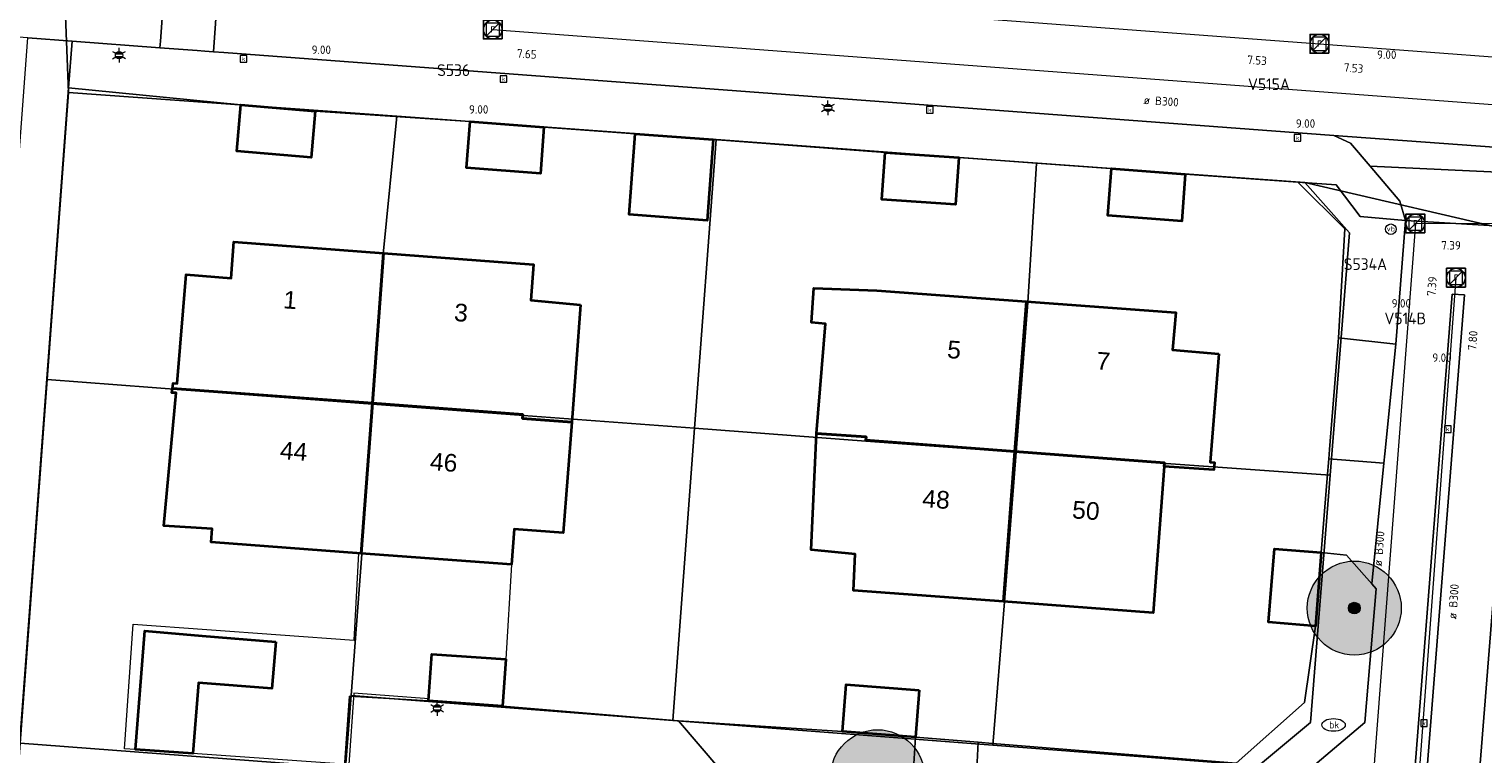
# Model space of a CAD drawing. Header units: metres. Extents: x 163628 to 167855, y 402678 to 405435.
# Tile 333 of 656: x 166848 to 166910, y 404426 to 404457. Entities that reach past the tile are written whole.
import ezdxf
from ezdxf.enums import TextEntityAlignment as Align

# ---------------------------------------------------------------- set-up
doc = ezdxf.new("R2010")
doc.units = ezdxf.units.M
doc.layers.get('0').update_dxf_attribs({"lineweight": 25})
for name, color, linetype, lineweight in [('X-CA190022.004-UO-BGT_Ondergrond$0$GE_201_SHDHek_Lijn_GEM', 253, 'X-CA190022.004-UO-BGT_Ondergrond$0$Hekwerk', 9), ('X-CA190022.004-UO-BGT_Ondergrond$0$GE_202_SHDMuur30cm_Lijn_GEM', 253, 'Continuous', 9), ('X-CA190022.004-UO-BGT_Ondergrond$0$GE_314_WGDRijbaanLokaleweg_Vlak_GEM', 253, 'Continuous', 9), ('X-CA190022.004-UO-BGT_Ondergrond$0$GE_315_WGDRijbaanLokalewegverkeersdrempel_GEM', 253, 'Continuous', 9), ('X-CA190022.004-UO-BGT_Ondergrond$0$GE_317_WGDVoetpad_Vlak_GEM', 253, 'Continuous', 9), ('X-CA190022.004-UO-BGT_Ondergrond$0$GE_320_WGDParkeervlak_Vlak_GEM', 253, 'Continuous', 9), ('X-CA190022.004-UO-BGT_Ondergrond$0$GE_322_WGDInrit_Vlak_GEM', 253, 'Continuous', 9), ('X-CA190022.004-UO-BGT_Ondergrond$0$GE_366_OWGBerm_groenvoorziening_Vlak_GEM', 253, 'Continuous', 9), ('X-CA190022.004-UO-BGT_Ondergrond$0$GE_401_OTDErf_Vlak_GEM', 253, 'Continuous', 9), ('X-CA190022.004-UO-BGT_Ondergrond$0$GE_4502_GBKN_Huisnummer_Lijn_GEM', 7, 'Continuous', 9), ('X-CA190022.004-UO-BGT_Ondergrond$0$GE_601_PNDgrondvlakpand_Vlak_MV_GEM', 34, 'Continuous', 35), ('X-CA190022.004-UO-BGT_Ondergrond$0$GE_632_GBILuifel_Inrichtend_Vlak_GEM', 253, 'Continuous', 9), ('X-CA190022.004-UO-BGT_Ondergrond$0$GE_814_BRDVerkeersbord_Punt_GEM', 253, 'Continuous', 9), ('X-CA190022.004-UO-BGT_Ondergrond$0$GE_861_PALLichtmast_Punt_GEM', 253, 'Continuous', 9), ('X-CA190022.004-UO-BGT_Ondergrond$0$GE_882_PutBrandkraan_Punt_GEM', 253, 'Continuous', 9), ('X-CA190022.004-UO-BGT_Ondergrond$0$GE_885_PutInspectieofRioolput_Punt_GEM', 253, 'Continuous', 9), ('X-CA190022.004-UO-BGT_Ondergrond$0$GE_886_PutKolk_Punt_GEM', 253, 'Continuous', 9), ('X-CA190022.004-UO-BGT_Ondergrond$0$N-WE-RI-PUT_INSPECTIE-S', 253, 'Continuous', 9), ('X-CA190022.004-UO-DWM_Beplanting$0$B-WE-GR-BOOM-S AFKOMSTIG UIT BGT', 252, 'Continuous', 0), ('X-CA190022.004-UO-KAD_Percelen$0$B-WE-KG-GRENS_PERCEEL-GV', 150, 'Continuous', 9), ('X-CA190022.004-UO-WHM_Riolering gemeente_NLCS_v0.2$0$B-WE-RI-BOB-T18', 214, 'Continuous', 15), ('X-CA190022.004-UO-WHM_Riolering gemeente_NLCS_v0.2$0$B-WE-RI-DIAMETER-T18', 214, 'Continuous', 15), ('X-CA190022.004-UO-WHM_Riolering gemeente_NLCS_v0.2$0$B-WE-RI-HWA_TRANSPORTLEIDING-G', 214, 'X-CA190022.004-UO-WHM_Riolering gemeente_NLCS_v0.2$0$1-200 HEMELWATER', 15), ('X-CA190022.004-UO-WHM_Riolering gemeente_NLCS_v0.2$0$B-WE-RI-PUT-S', 214, 'Continuous', 15), ('X-CA190022.004-UO-WHM_Riolering gemeente_NLCS_v0.2$0$B-WE-RI-PUTDEKSELHOOGTE-T18', 214, 'Continuous', 15), ('X-CA190022.004-UO-WHM_Riolering gemeente_NLCS_v0.2$0$B-WE-RI-PUTNUMMER-T25', 214, 'Continuous', 15), ('X-CA190022.004-UO-WHM_Riolering gemeente_NLCS_v0.2$0$B-WE-RI-VWA_TRANSPORTLEIDING-G', 214, 'X-CA190022.004-UO-WHM_Riolering gemeente_NLCS_v0.2$0$1-200 VUILWATER', 15)]:
    doc.layers.add(name, color=color, linetype=linetype, lineweight=lineweight)
doc.layers.add('X-CA190022.004-UO-DWM_Beplanting$0$N-GV-GR-GRAS-A-200', color=7, linetype='Continuous')
doc.styles.add('X-CA190022.004-UO-BGT_Ondergrond$0$BGT_NAR', font='arial.ttf', dxfattribs={"height": 1})
doc.styles.add('X-CA190022.004-UO-BGT_Ondergrond$0$NLCS-ISO', font='NLCS-ISO.ttf')
doc.styles.add('X-CA190022.004-UO-WHM_Riolering gemeente_NLCS_v0.2$0$NLCS-ISO', font='NLCS-ISO.ttf')
doc.styles.add('X-CA190022.004-UO-WHM_Riolering gemeente_NLCS_v0.2$0$NLCS-ISO-M200-T18', font='NLCS-ISO.ttf', dxfattribs={"height": 0.36})
doc.styles.add('X-CA190022.004-UO-WHM_Riolering gemeente_NLCS_v0.2$0$NLCS-ISO-M200-T25', font='NLCS-ISO.ttf', dxfattribs={"height": 0.5})
doc.linetypes.add('X-CA190022.004-UO-BGT_Ondergrond$0$Hekwerk', pattern='A,5,-1.5,[2,dgnlstyle-Veghel.shx,S=0.007937,R=0,X=0,Y=0],-1.5', length=8)
doc.linetypes.add('X-CA190022.004-UO-WHM_Riolering gemeente_NLCS_v0.2$0$1-200 HEMELWATER', pattern='A,1.5,-0.6,["HWA",X-CA190022.004-UO-WHM_Riolering gemeente_NLCS_v0.2$0$NLCS-ISO,S=0.24,R=0,X=-0.5,Y=-0.12],-0.3', length=2.4)
doc.linetypes.add('X-CA190022.004-UO-WHM_Riolering gemeente_NLCS_v0.2$0$1-200 VUILWATER', pattern='A,1.5,-0.6,["DWA",X-CA190022.004-UO-WHM_Riolering gemeente_NLCS_v0.2$0$NLCS-ISO,S=0.24,R=0,X=-0.5,Y=-0.12],-0.3', length=2.4)

# ---------------------------------------------------------------- blocks, each defined once
blk = doc.blocks.new('X-CA190022.004-UO-BGT_Ondergrond$0$SRI-KOLK-SO')
at = {"color": 0, "linetype": 'ByBlock', "lineweight": 18}
blk.add_lwpolyline([(-1.125, -1.125), (1.125, -1.125), (1.125, 1.125), (-1.125, 1.125)], close=True, dxfattribs=at)
at = {"color": 0, "linetype": 'ByBlock', "lineweight": 18, "style": 'X-CA190022.004-UO-BGT_Ondergrond$0$NLCS-ISO'}
blk.add_text('k', height=1.5, dxfattribs=at).set_placement((0, 0), align=Align.MIDDLE_CENTER)
blk = doc.blocks.new('X-CA190022.004-UO-BGT_Ondergrond$0$IMGEOKolk')
at = {"xscale": 5, "yscale": 5, "zscale": 5}
blk.add_blockref('X-CA190022.004-UO-BGT_Ondergrond$0$SRI-KOLK-SO', (0, 0), dxfattribs=at)
blk = doc.blocks.new('X-CA190022.004-UO-BGT_Ondergrond$0$N-SIE-WEG_LICHTMAST-SO')
h = blk.add_hatch(color=256)
h.paths.add_polyline_path([(1.16, 0.5, 0.658505), (-1.16, 0.5)])
h.paths.add_polyline_path([(-1.16, -0.5, 0.658505), (1.16, -0.5)])
at = {"flags": 128}
for points in [[(-2.19, 1.27), (-1.1, 0.63)], [(-1.16, 0.5), (1.16, 0.5)], [(0, 1.27), (0, 2.53)], [(1.1, 0.63), (2.19, 1.27)], [(-2.19, -1.27), (-1.1, -0.63)], [(-1.16, -0.5), (1.16, -0.5)], [(0, -1.27), (0, -2.53)], [(2.19, -1.27), (1.1, -0.63)]]:
    blk.add_lwpolyline(points, dxfattribs=at)
at = {"ltscale": 0.5}
blk.add_circle((0, 0), 1.27, dxfattribs=at)
at = {"style": 'X-CA190022.004-UO-BGT_Ondergrond$0$NLCS-ISO'}
blk.add_attdef('TYPE', text='', height=1.8, dxfattribs=at).set_placement((0, 2.53), align=Align.BOTTOM_CENTER)
blk = doc.blocks.new('X-CA190022.004-UO-BGT_Ondergrond$0$IMGEOLichtmastpaal')
at = {"xscale": 5, "yscale": 5, "zscale": 5}
blk.add_blockref('X-CA190022.004-UO-BGT_Ondergrond$0$N-SIE-WEG_LICHTMAST-SO', (0, 6.4), dxfattribs=at)
blk = doc.blocks.new('X-CA190022.004-UO-BGT_Ondergrond$0$SRI-PUT_INSPECTIEPUT_RIOOLPUT-SO')
at = {"color": 0, "linetype": 'ByBlock', "lineweight": 18}
blk.add_lwpolyline([(-1.12, -1.12), (1.12, -1.12), (1.12, 1.12), (-1.12, 1.12)], close=True, dxfattribs=at)
at = {"color": 0, "linetype": 'ByBlock', "lineweight": 18, "style": 'X-CA190022.004-UO-BGT_Ondergrond$0$NLCS-ISO'}
blk.add_text('r', height=1.5, dxfattribs=at).set_placement((0, 0.28), align=Align.MIDDLE_CENTER)
blk = doc.blocks.new('X-CA190022.004-UO-BGT_Ondergrond$0$IMGEOInspectierioolput')
at = {"layer": 'X-CA190022.004-UO-BGT_Ondergrond$0$N-WE-RI-PUT_INSPECTIE-S', "xscale": 10, "yscale": 10, "zscale": 10}
blk.add_blockref('X-CA190022.004-UO-BGT_Ondergrond$0$SRI-PUT_INSPECTIEPUT_RIOOLPUT-SO', (0, 0), dxfattribs=at)
blk = doc.blocks.new('X-CA190022.004-UO-BGT_Ondergrond$0$SKL-WATER_BRANDKRAAN_BRANDPUT-SO')
at = {"color": 0, "linetype": 'ByBlock', "lineweight": 18}
blk.add_ellipse((0, 0), major_axis=(2.5, 0), ratio=0.54, dxfattribs=at)
at = {"color": 0, "linetype": 'ByBlock', "lineweight": 18, "style": 'X-CA190022.004-UO-BGT_Ondergrond$0$NLCS-ISO'}
blk.add_text('bk', height=1.5, dxfattribs=at).set_placement((0.16, 0), align=Align.MIDDLE_CENTER)
blk = doc.blocks.new('X-CA190022.004-UO-BGT_Ondergrond$0$IMGEOBrandkraanput')
at = {"xscale": 5, "yscale": 5, "zscale": 5}
blk.add_blockref('X-CA190022.004-UO-BGT_Ondergrond$0$SKL-WATER_BRANDKRAAN_BRANDPUT-SO', (0, 0), dxfattribs=at)
blk = doc.blocks.new('X-CA190022.004-UO-BGT_Ondergrond$0$SIE-WEG_PAAL_VERKEERSBORD-SO')
at = {"linetype": 'ByBlock', "lineweight": 18}
blk.add_circle((0, 0), 1.5, dxfattribs=at)
at = {"linetype": 'ByBlock', "lineweight": 18, "style": 'X-CA190022.004-UO-BGT_Ondergrond$0$NLCS-ISO'}
blk.add_text('vb', height=1.5, dxfattribs=at).set_placement((0, 0.13), align=Align.MIDDLE_CENTER)
blk = doc.blocks.new('X-CA190022.004-UO-BGT_Ondergrond$0$IMGEOVerkeersbord')
at = {"xscale": 5, "yscale": 5, "zscale": 5}
blk.add_blockref('X-CA190022.004-UO-BGT_Ondergrond$0$SIE-WEG_PAAL_VERKEERSBORD-SO', (0, 0), dxfattribs=at)
blk = doc.blocks.new('X-CA190022.004-UO-WHM_Riolering gemeente_NLCS_v0.2$0$B-SRI-PUT_BETON-SO')
blk.add_line((-1.41, -1.41), (1.41, 1.41))
at = {"lineweight": -3, "flags": 128}
blk.add_lwpolyline([(2, -2), (2, 2), (-2, 2), (-2, -2)], close=True, dxfattribs=at)
at = {"lineweight": -3}
blk.add_circle((0, 0), 2, dxfattribs=at)
blk = doc.blocks.new('X-CA190022.004-UO-DWM_Beplanting$0$SGR-BOOM_01-SO')
at = {"linetype": 'ByBlock', "lineweight": 18}
h = blk.add_hatch(color=0, dxfattribs=at)
h.dxf.hatch_style = 1
edge = h.paths.add_edge_path()
edge.add_arc((0, 0), 0.25, 0, 360)
at = {"color": 0, "linetype": 'ByBlock', "lineweight": 18}
for radius in [2, 0.25]:
    blk.add_circle((0, 0), radius, dxfattribs=at)
blk = doc.blocks.new('X-CA190022.004-UO-DWM_Beplanting$0$IMGEOBoom')
at = {"transparency": 33554457}
h = blk.add_hatch(color=256, dxfattribs=at)
h.dxf.hatch_style = 1
edge = h.paths.add_edge_path()
edge.add_arc((0, 0), 100, 0, 360)
edge = h.paths.add_edge_path(flags=17)
edge.add_arc((0, 0), 12.5, 0, 360)
h = blk.add_hatch()
h.set_pattern_fill('ANGLE', color=256)
h.set_pattern_definition([(0, (0, 0), (0, 6.985), [5.08, -1.905]), (90, (0, 0), (-6.985, 4e-16), [5.08, -1.905])])
edge = h.paths.add_edge_path(flags=17)
edge.add_arc((0, 0), 12.5, 0, 360)
at = {"layer": 'X-CA190022.004-UO-DWM_Beplanting$0$N-GV-GR-GRAS-A-200'}
h = blk.add_hatch(color=256, dxfattribs=at)
h.dxf.hatch_style = 1
edge = h.paths.add_edge_path(flags=17)
edge.add_arc((0, 0), 12.5, 0, 360)
at = {"xscale": 50, "yscale": 50, "zscale": 50}
blk.add_blockref('X-CA190022.004-UO-DWM_Beplanting$0$SGR-BOOM_01-SO', (0, 0), dxfattribs=at)

msp = doc.modelspace()

# ---------------------------------------------------------------- linework, layer by layer
at = {"layer": 'X-CA190022.004-UO-BGT_Ondergrond$0$GE_201_SHDHek_Lijn_GEM'}
for p, q in [((166843.138, 404367.031), (166849.67, 404454.64)), ((166849.67, 404454.64), (166857.01, 404453.92))]:
    msp.add_line(p, q, dxfattribs=at)
at = {"layer": 'X-CA190022.004-UO-BGT_Ondergrond$0$GE_202_SHDMuur30cm_Lijn_GEM'}
for p, q in [((166873.791, 404452.681), (166869.91, 404452.97)), ((166884.43, 404451.89), (166877.105, 404452.435)), ((166902.007, 404450.626), (166897.21, 404450.97)), ((166902.007, 404450.626), (166904.007, 404448.646)), ((166904.007, 404448.646), (166903.73, 404444)), ((166903.35, 404439.251), (166903.73, 404444)), ((166903.318, 404438.855), (166903.35, 404439.251)), ((166903.252, 404438.028), (166903.318, 404438.855)), ((166868.14, 404428.33), (166875.63, 404427.71)), ((166875.63, 404427.71), (166882.62, 404427.26))]:
    msp.add_line(p, q, dxfattribs=at)
at = {"layer": 'X-CA190022.004-UO-BGT_Ondergrond$0$GE_314_WGDRijbaanLokaleweg_Vlak_GEM', "flags": 128}
for points in [[(166913.01, 404457.44), (166935.08, 404455.818), (166935.672, 404455.775), (166935.312, 404450.295), (166915.04, 404451.77), (166903.54, 404452.61), (166856.278, 404456.137), (166855.841, 404456.169), (166856.241, 404461.811), (166856.687, 404461.776), (166859.852, 404461.53), (166866.357, 404461.024), (166901.27, 404458.31), (166913.01, 404457.44)], [(166899.77, 404423.34), (166904.85, 404427.64), (166905.34, 404433.33), (166905.154, 404433.541), (166905.665, 404438.667), (166905.705, 404439.065), (166906.17, 404443.73), (166906.59, 404449), (166911.58, 404448.69), (166909.6, 404423.75)], [(166909.098, 404445.827), (166907.5, 404425.529), (166901.47, 404420.439), (166886.257, 404421.645), (166875.668, 404412.446), (166873.647, 404386.773), (166876.498, 404383.556), (166875.319, 404368.279), (166868.356, 404362.155), (166856.414, 404363.156), (166850.466, 404358.031), (166850.13, 404358.417), (166856.26, 404363.7), (166868.166, 404362.693), (166874.796, 404368.524), (166875.956, 404383.379), (166873.099, 404386.616), (166875.176, 404412.693), (166886.076, 404422.183), (166901.281, 404420.969), (166906.993, 404425.796), (166908.578, 404445.864), (166909.098, 404445.827)], [(166875.319, 404368.279), (166876.498, 404383.556), (166873.647, 404386.773), (166875.668, 404412.446), (166886.257, 404421.645), (166901.47, 404420.439), (166907.5, 404425.529), (166909.098, 404445.827), (166908.578, 404445.864), (166906.993, 404425.796), (166901.281, 404420.969), (166886.076, 404422.183), (166875.176, 404412.693), (166873.099, 404386.616), (166875.956, 404383.379), (166874.796, 404368.524)], [(166875.63, 404427.71), (166881, 404421.44), (166877.23, 404418.16), (166874.018, 404421.776), (166873.341, 404421.818), (166867.57, 404422.18), (166864.42, 404422.41), (166861.21, 404422.72), (166861.63, 404428.76), (166865, 404428.56), (166868.14, 404428.33), (166875.63, 404427.71)], [(166885.62, 404425.43), (166885.72, 404427.02), (166888.394, 404426.802), (166888.326, 404425.378)]]:
    msp.add_lwpolyline(points, dxfattribs=at)
at = {"layer": 'X-CA190022.004-UO-BGT_Ondergrond$0$GE_315_WGDRijbaanLokalewegverkeersdrempel_GEM', "flags": 128}
for points in [[(166847.4, 404462.034), (166853.932, 404461.544), (166853.583, 404456.624), (166853.562, 404456.339), (166849.818, 404456.619), (166847.93, 404456.76), (166846.566, 404456.862), (166846.03, 404456.878), (166845.495, 404456.848), (166844.964, 404456.772), (166844.725, 404456.715), (166844.443, 404456.649)], [(166856.241, 404461.811), (166855.841, 404456.169), (166855.474, 404456.197), (166855.149, 404456.221), (166853.562, 404456.339), (166853.583, 404456.624), (166853.932, 404461.544), (166853.963, 404461.988), (166855.895, 404461.838), (166856.241, 404461.811)], [(166903.54, 404452.61), (166915.04, 404451.77), (166914.29, 404451.56), (166913.537, 404450.906), (166905.076, 404451.305), (166904.24, 404452.28), (166903.54, 404452.61)], [(166913.537, 404450.906), (166911.92, 404449.5), (166911.58, 404448.69), (166906.59, 404449), (166906.35, 404449.82), (166905.076, 404451.305), (166913.537, 404450.906)]]:
    msp.add_lwpolyline(points, dxfattribs=at)
at = {"layer": 'X-CA190022.004-UO-BGT_Ondergrond$0$GE_317_WGDVoetpad_Vlak_GEM', "flags": 128}
for points in [[(166849.67, 404454.64), (166843.138, 404367.031), (166843.06, 404365.99), (166848.26, 404360.57), (166846.89, 404359.37), (166841.107, 404365.391), (166846.13, 404432.652), (166847.917, 404456.588), (166847.93, 404456.76), (166849.818, 404456.619), (166849.67, 404454.64)], [(166856.278, 404456.137), (166903.54, 404452.61), (166904.24, 404452.28), (166905.076, 404451.305), (166906.35, 404449.82), (166906.59, 404449), (166904.65, 404449.17), (166903.63, 404450.51), (166902.007, 404450.626), (166897.21, 404450.97), (166894.07, 404451.21), (166887.57, 404451.67), (166884.43, 404451.89), (166877.105, 404452.435), (166873.791, 404452.681), (166869.91, 404452.97), (166866.76, 404453.21), (166860.17, 404453.65), (166857.01, 404453.92), (166849.67, 404454.64), (166849.818, 404456.619), (166853.562, 404456.339), (166855.149, 404456.221), (166855.474, 404456.197), (166855.841, 404456.169), (166856.278, 404456.137)]]:
    msp.add_lwpolyline(points, dxfattribs=at)
at = {"layer": 'X-CA190022.004-UO-BGT_Ondergrond$0$GE_320_WGDParkeervlak_Vlak_GEM', "flags": 128}
msp.add_lwpolyline([(166906.17, 404443.73), (166905.705, 404439.065), (166905.665, 404438.667), (166903.318, 404438.855), (166903.35, 404439.251), (166903.73, 404444), (166906.17, 404443.73)], dxfattribs=at)
at = {"layer": 'X-CA190022.004-UO-BGT_Ondergrond$0$GE_322_WGDInrit_Vlak_GEM', "flags": 128}
msp.add_lwpolyline([(166905.665, 404438.667), (166905.154, 404433.541), (166904.08, 404434.76), (166903, 404434.87), (166903.252, 404438.028), (166903.318, 404438.855), (166905.665, 404438.667)], dxfattribs=at)
at = {"layer": 'X-CA190022.004-UO-BGT_Ondergrond$0$GE_366_OWGBerm_groenvoorziening_Vlak_GEM', "flags": 128}
for points in [[(166906.59, 404449), (166906.17, 404443.73), (166903.73, 404444), (166904.007, 404448.646), (166902.007, 404450.626), (166903.63, 404450.51), (166904.65, 404449.17), (166906.59, 404449)], [(166889.006, 404426.752), (166899.373, 404425.908), (166902.282, 404428.489), (166902.75, 404431.74), (166903, 404434.87), (166904.08, 404434.76), (166905.154, 404433.541), (166905.34, 404433.33), (166904.85, 404427.64), (166899.77, 404423.34), (166889.68, 404424.15), (166889.379, 404424.174), (166888.326, 404425.378), (166888.394, 404426.802), (166889.006, 404426.752)], [(166885.72, 404427.02), (166885.62, 404425.43), (166884.609, 404424.557), (166881, 404421.44), (166875.63, 404427.71), (166882.62, 404427.26), (166885.72, 404427.02)]]:
    msp.add_lwpolyline(points, dxfattribs=at)
at = {"layer": 'X-CA190022.004-UO-BGT_Ondergrond$0$GE_401_OTDErf_Vlak_GEM', "flags": 128}
for points in [[(166843.138, 404367.031), (166849.67, 404454.64), (166857.01, 404453.92), (166856.84, 404451.94), (166860, 404451.67), (166860.17, 404453.65), (166866.76, 404453.21), (166866.61, 404451.23), (166869.76, 404451), (166869.91, 404452.97), (166873.791, 404452.681), (166873.536, 404449.246), (166876.85, 404449), (166877.105, 404452.435), (166884.43, 404451.89), (166884.29, 404449.89), (166887.43, 404449.67), (166887.57, 404451.67), (166894.07, 404451.21), (166893.92, 404449.21), (166897.06, 404448.97), (166897.21, 404450.97), (166902.007, 404450.626), (166904.007, 404448.646), (166903.73, 404444), (166903.35, 404439.251), (166903.318, 404438.855), (166903.252, 404438.028), (166903, 404434.87), (166901.01, 404435.03), (166900.75, 404431.9), (166902.75, 404431.74), (166902.282, 404428.489), (166899.373, 404425.908), (166889.006, 404426.752), (166888.394, 404426.802), (166885.72, 404427.02), (166885.88, 404429.01), (166882.77, 404429.25), (166882.62, 404427.26), (166875.63, 404427.71), (166868.14, 404428.33), (166868.29, 404430.33), (166865.14, 404430.55), (166865, 404428.56), (166861.63, 404428.76), (166861.21, 404422.72)], [(166909.6, 404423.75), (166911.58, 404448.69)], [(166868.52, 404434.36), (166862.13, 404434.835), (166855.74, 404435.31), (166855.784, 404435.876), (166853.728, 404436.011), (166854.253, 404441.658), (166854.07, 404441.67), (166854.093, 404441.853), (166854.12, 404442.07), (166854.29, 404442.06), (166854.68, 404446.7), (166856.59, 404446.54), (166856.7, 404448.09), (166863.08, 404447.605), (166869.46, 404447.12), (166869.35, 404445.6), (166871.47, 404445.41), (166871.09, 404440.41), (166870.732, 404435.708), (166868.634, 404435.867), (166868.52, 404434.36)], [(166881.29, 404434.99), (166881.51, 404439.94), (166881.888, 404444.599), (166881.299, 404444.655), (166881.391, 404446.121), (166884.08, 404446.01), (166890.445, 404445.545), (166896.81, 404445.08), (166896.67, 404443.49), (166898.64, 404443.32), (166898.27, 404438.71), (166898.45, 404438.7), (166898.43, 404438.39), (166896.31, 404438.53), (166895.85, 404432.31), (166889.47, 404432.785), (166883.09, 404433.26), (166883.16, 404434.8), (166881.29, 404434.99)], [(166854.958, 404426.316), (166852.514, 404426.487), (166852.914, 404431.542), (166855.36, 404431.32), (166858.49, 404431.07), (166858.33, 404429.08), (166855.2, 404429.33), (166854.958, 404426.316)]]:
    msp.add_lwpolyline(points, dxfattribs=at)
at = {"layer": 'X-CA190022.004-UO-BGT_Ondergrond$0$GE_601_PNDgrondvlakpand_Vlak_MV_GEM', "flags": 128}
for points in [[(166860.17, 404453.65), (166860, 404451.67), (166856.84, 404451.94), (166857.01, 404453.92), (166860.17, 404453.65)], [(166869.91, 404452.97), (166869.76, 404451), (166866.61, 404451.23), (166866.76, 404453.21), (166869.91, 404452.97)], [(166877.105, 404452.435), (166876.85, 404449), (166873.536, 404449.246), (166873.791, 404452.681), (166877.105, 404452.435)], [(166887.57, 404451.67), (166887.43, 404449.67), (166884.29, 404449.89), (166884.43, 404451.89), (166887.57, 404451.67)], [(166897.21, 404450.97), (166897.06, 404448.97), (166893.92, 404449.21), (166894.07, 404451.21), (166897.21, 404450.97)], [(166863.08, 404447.605), (166862.605, 404441.22), (166854.093, 404441.853), (166854.12, 404442.07), (166854.29, 404442.06), (166854.68, 404446.7), (166856.59, 404446.54), (166856.7, 404448.09), (166863.08, 404447.605)], [(166871.47, 404445.41), (166871.09, 404440.41), (166868.99, 404440.57), (166869.003, 404440.744), (166862.605, 404441.22), (166863.08, 404447.605), (166869.46, 404447.12), (166869.35, 404445.6), (166871.47, 404445.41)], [(166890.445, 404445.545), (166889.958, 404439.165), (166883.61, 404439.65), (166883.62, 404439.79), (166881.51, 404439.94), (166881.888, 404444.599), (166881.299, 404444.655), (166881.391, 404446.121), (166884.08, 404446.01), (166890.445, 404445.545)], [(166898.64, 404443.32), (166898.27, 404438.71), (166898.45, 404438.7), (166898.43, 404438.39), (166896.31, 404438.53), (166896.321, 404438.679), (166889.958, 404439.165), (166890.445, 404445.545), (166896.81, 404445.08), (166896.67, 404443.49), (166898.64, 404443.32)], [(166862.605, 404441.22), (166862.13, 404434.835), (166855.74, 404435.31), (166855.784, 404435.876), (166853.728, 404436.011), (166854.253, 404441.658), (166854.07, 404441.67), (166854.093, 404441.853), (166862.605, 404441.22)], [(166871.09, 404440.41), (166870.732, 404435.708), (166868.634, 404435.867), (166868.52, 404434.36), (166862.13, 404434.835), (166862.605, 404441.22), (166869.003, 404440.744), (166868.99, 404440.57), (166871.09, 404440.41)], [(166889.958, 404439.165), (166889.47, 404432.785), (166883.09, 404433.26), (166883.16, 404434.8), (166881.29, 404434.99), (166881.51, 404439.94), (166883.62, 404439.79), (166883.61, 404439.65), (166889.958, 404439.165)], [(166896.31, 404438.53), (166895.85, 404432.31), (166889.47, 404432.785), (166889.958, 404439.165), (166896.321, 404438.679), (166896.31, 404438.53)], [(166903, 404434.87), (166902.75, 404431.74), (166900.75, 404431.9), (166901.01, 404435.03), (166903, 404434.87)], [(166858.49, 404431.07), (166858.33, 404429.08), (166855.2, 404429.33), (166854.958, 404426.316), (166852.514, 404426.487), (166852.914, 404431.542), (166855.36, 404431.32), (166858.49, 404431.07)], [(166868.29, 404430.33), (166868.14, 404428.33), (166865, 404428.56), (166865.14, 404430.55), (166868.29, 404430.33)], [(166885.88, 404429.01), (166885.72, 404427.02), (166882.62, 404427.26), (166882.77, 404429.25), (166885.88, 404429.01)]]:
    msp.add_lwpolyline(points, dxfattribs=at)
at = {"layer": 'X-CA190022.004-UO-BGT_Ondergrond$0$GE_632_GBILuifel_Inrichtend_Vlak_GEM', "flags": 128}
msp.add_lwpolyline([(166868.52, 404434.36), (166868.29, 404430.33), (166865.14, 404430.55), (166865.006, 404428.651), (166861.818, 404428.885), (166861.606, 404425.851), (166854.958, 404426.316), (166855.2, 404429.33), (166858.33, 404429.08), (166858.49, 404431.07), (166852.914, 404431.542), (166852.514, 404426.487), (166852.045, 404426.52), (166852.416, 404431.818), (166861.832, 404431.147), (166862.029, 404434.842), (166862.13, 404434.835), (166868.52, 404434.36)], dxfattribs=at)
at = {"layer": 'X-CA190022.004-UO-KAD_Percelen$0$B-WE-KG-GRENS_PERCEEL-GV', "flags": 128}
for points in [[(166847.61, 404426.759), (166848.759, 404442.227), (166849.666, 404454.445), (166849.29, 404464.23), (166850.21, 404476.65), (166850.503, 404495.329), (166849.74, 404511.09), (166848.169, 404526.96), (166846.501, 404542.78)], [(166911.715, 404448.427), (166902.306, 404450.607), (166904.2, 404448.469), (166903.377, 404438.164), (166902.536, 404427.64), (166900.332, 404425.795), (166889.016, 404426.671), (166875.397, 404427.725), (166861.698, 404428.785), (166861.461, 404425.712), (166861.228, 404422.684), (166873.701, 404421.702), (166872.773, 404409.356), (166871.841, 404396.95), (166859.337, 404397.817), (166859.108, 404394.744), (166858.879, 404391.652), (166871.377, 404390.782), (166870.442, 404378.346), (166869.662, 404367.953)]]:
    msp.add_lwpolyline(points, dxfattribs=at)
for points in [[(166890.884, 404451.44), (166902.306, 404450.607), (166911.715, 404448.427), (166936.542, 404446.499), (166937.14, 404457.64), (166911.14, 404459.59), (166903.63, 404460.15), (166890.21, 404461.16), (166876.77, 404462.17), (166863.27, 404463.18), (166849.29, 404464.23), (166849.666, 404454.445), (166863.639, 404453.426), (166877.236, 404452.435)], [(166863.639, 404453.426), (166849.666, 404454.445), (166848.759, 404442.227), (166856.211, 404441.665), (166862.614, 404441.182), (166863.067, 404447.56)], [(166863.639, 404453.426), (166863.067, 404447.56), (166862.614, 404441.182), (166869.034, 404440.698), (166876.322, 404440.154), (166877.236, 404452.435)], [(166877.236, 404452.435), (166876.322, 404440.154), (166883.607, 404439.611), (166890.009, 404439.136), (166890.502, 404445.51), (166890.884, 404451.44)], [(166890.884, 404451.44), (166890.502, 404445.51), (166890.009, 404439.136), (166896.391, 404438.662), (166903.377, 404438.164), (166904.2, 404448.469), (166902.306, 404450.607)], [(166861.698, 404428.785), (166862.161, 404434.805), (166862.614, 404441.182), (166856.211, 404441.665), (166848.759, 404442.227), (166847.61, 404426.759), (166861.461, 404425.712)], [(166875.397, 404427.725), (166876.322, 404440.154), (166869.034, 404440.698), (166862.614, 404441.182), (166862.161, 404434.805), (166861.698, 404428.785)], [(166889.016, 404426.671), (166889.517, 404432.767), (166890.009, 404439.136), (166883.607, 404439.611), (166876.322, 404440.154), (166875.397, 404427.725)], [(166890.009, 404439.136), (166889.517, 404432.767), (166889.016, 404426.671), (166900.332, 404425.795), (166902.536, 404427.64), (166903.377, 404438.164), (166896.391, 404438.662)], [(166861.228, 404422.684), (166861.461, 404425.712), (166847.61, 404426.759), (166846.459, 404411.271), (166853.88, 404410.711), (166860.273, 404410.231), (166860.761, 404416.61)]]:
    msp.add_lwpolyline(points, close=True, dxfattribs=at)
at = {"layer": 'X-CA190022.004-UO-WHM_Riolering gemeente_NLCS_v0.2$0$B-WE-RI-HWA_TRANSPORTLEIDING-G'}
for p, q in [((166867.728, 404457.12), (166926.624, 404452.704)), ((166907.008, 404448.864), (166905.024, 404422.976)), ((166926.368, 404448.8), (166907.008, 404448.864))]:
    msp.add_line(p, q, dxfattribs=at)
at = {"layer": 'X-CA190022.004-UO-WHM_Riolering gemeente_NLCS_v0.2$0$B-WE-RI-VWA_TRANSPORTLEIDING-G'}
for p, q in [((166861.024, 404459.648), (166902.928, 404456.512)), ((166902.928, 404456.512), (166943.296, 404453.472)), ((166908.736, 404446.56), (166906.832, 404421.024))]:
    msp.add_line(p, q, dxfattribs=at)

# ---------------------------------------------------------------- block references
at = {"layer": 'X-CA190022.004-UO-BGT_Ondergrond$0$GE_814_BRDVerkeersbord_Punt_GEM', "xscale": 0.03, "yscale": 0.03, "zscale": 0.02}
msp.add_blockref('X-CA190022.004-UO-BGT_Ondergrond$0$IMGEOVerkeersbord', (166905.963, 404448.622), dxfattribs=at)
at = {"layer": 'X-CA190022.004-UO-BGT_Ondergrond$0$GE_861_PALLichtmast_Punt_GEM', "xscale": 0.025, "yscale": 0.025, "zscale": 0.025}
for p in [(166851.82, 404455.869), (166882, 404453.63), (166865.364, 404428.082)]:
    msp.add_blockref('X-CA190022.004-UO-BGT_Ondergrond$0$IMGEOLichtmastpaal', p, dxfattribs=at)
at = {"layer": 'X-CA190022.004-UO-BGT_Ondergrond$0$GE_882_PutBrandkraan_Punt_GEM', "xscale": 0.04, "yscale": 0.04, "zscale": 0.02}
msp.add_blockref('X-CA190022.004-UO-BGT_Ondergrond$0$IMGEOBrandkraanput', (166903.522, 404427.536), dxfattribs=at)
at = {"layer": 'X-CA190022.004-UO-BGT_Ondergrond$0$GE_885_PutInspectieofRioolput_Punt_GEM', "xscale": 0.025, "yscale": 0.025, "zscale": 0.025}
for p in [(166867.729, 404457.112), (166902.925, 404456.508), (166907.006, 404448.863), (166908.738, 404446.552)]:
    msp.add_blockref('X-CA190022.004-UO-BGT_Ondergrond$0$IMGEOInspectierioolput', p, dxfattribs=at)
at = {"layer": 'X-CA190022.004-UO-BGT_Ondergrond$0$GE_886_PutKolk_Punt_GEM', "xscale": 0.025, "yscale": 0.025, "zscale": 0.025}
for p in [(166857.118, 404455.87), (166868.184, 404455.015), (166886.338, 404453.704), (166901.989, 404452.507), (166908.385, 404440.115), (166907.374, 404427.605)]:
    msp.add_blockref('X-CA190022.004-UO-BGT_Ondergrond$0$IMGEOKolk', p, dxfattribs=at)
at = {"layer": 'X-CA190022.004-UO-DWM_Beplanting$0$B-WE-GR-BOOM-S AFKOMSTIG UIT BGT', "xscale": 0.02, "yscale": 0.02, "zscale": 0.02}
for p in [(166904.407, 404432.506), (166884.113, 404425.331)]:
    msp.add_blockref('X-CA190022.004-UO-DWM_Beplanting$0$IMGEOBoom', p, dxfattribs=at)
at = {"layer": 'X-CA190022.004-UO-WHM_Riolering gemeente_NLCS_v0.2$0$B-WE-RI-PUT-S', "xscale": 0.2, "yscale": 0.2, "zscale": 0.2}
for p in [(166867.728, 404457.12), (166902.928, 404456.512), (166907.008, 404448.864), (166908.736, 404446.56)]:
    msp.add_blockref('X-CA190022.004-UO-WHM_Riolering gemeente_NLCS_v0.2$0$B-SRI-PUT_BETON-SO', p, dxfattribs=at)

# ---------------------------------------------------------------- texts
at = {"layer": 'X-CA190022.004-UO-BGT_Ondergrond$0$GE_4502_GBKN_Huisnummer_Lijn_GEM', "style": 'X-CA190022.004-UO-BGT_Ondergrond$0$BGT_NAR'}
for s, rotation, p in [('1', 355.8, (166859.107, 404445.616)), ('3', 355.8, (166866.38, 404445.076)), ('5', 355.6, (166887.372, 404443.5)), ('7', 355.6, (166893.723, 404443.014)), ('44', 355.8, (166859.258, 404439.184)), ('46', 355.8, (166865.643, 404438.71)), ('48', 355.8, (166886.606, 404437.134)), ('50', 355.8, (166892.983, 404436.659))]:
    msp.add_text(s, height=0.75, rotation=rotation, dxfattribs=at).set_placement(p, align=Align.MIDDLE_CENTER)
at = {"layer": 'X-CA190022.004-UO-WHM_Riolering gemeente_NLCS_v0.2$0$B-WE-RI-BOB-T18', "style": 'X-CA190022.004-UO-WHM_Riolering gemeente_NLCS_v0.2$0$NLCS-ISO-M200-T18'}
for s, rotation, p in [('7.65', 355.7185, (166868.745, 404455.932)), ('7.53', 355.7147, (166899.838, 404455.663)), ('7.53', 355.7081, (166903.945, 404455.331)), ('7.39', 359.852, (166908.108, 404447.758)), ('7.39', 85.5927, (166907.861, 404445.766)), ('7.80', 85.7145, (166909.597, 404443.458))]:
    msp.add_text(s, height=0.36, rotation=rotation, dxfattribs=at).set_placement(p)
at = {"layer": 'X-CA190022.004-UO-WHM_Riolering gemeente_NLCS_v0.2$0$B-WE-RI-DIAMETER-T18', "style": 'X-CA190022.004-UO-WHM_Riolering gemeente_NLCS_v0.2$0$NLCS-ISO-M200-T18'}
for rotation, p in [(355.7185, (166895.424, 404453.951)), (85.5927, (166905.58, 404434.273)), (85.7145, (166908.75, 404432.024))]:
    msp.add_text('ø B300', height=0.36, rotation=rotation, dxfattribs=at).set_placement(p)
at = {"layer": 'X-CA190022.004-UO-WHM_Riolering gemeente_NLCS_v0.2$0$B-WE-RI-PUTDEKSELHOOGTE-T18', "style": 'X-CA190022.004-UO-WHM_Riolering gemeente_NLCS_v0.2$0$NLCS-ISO-M200-T18'}
for p in [(166860.017, 404456.08), (166905.377, 404455.87), (166866.717, 404453.54), (166901.917, 404452.94), (166905.997, 404445.29), (166907.727, 404442.98)]:
    msp.add_text('9.00', height=0.36, dxfattribs=at).set_placement(p)
at = {"layer": 'X-CA190022.004-UO-WHM_Riolering gemeente_NLCS_v0.2$0$B-WE-RI-PUTNUMMER-T25', "style": 'X-CA190022.004-UO-WHM_Riolering gemeente_NLCS_v0.2$0$NLCS-ISO-M200-T25'}
for s, p in [('S536', (166865.357, 404455.14)), ('V515A', (166899.877, 404454.54)), ('S534A', (166903.957, 404446.89)), ('V514B', (166905.687, 404444.58))]:
    msp.add_text(s, height=0.5, dxfattribs=at).set_placement(p)

doc.saveas('drawing.dxf')
